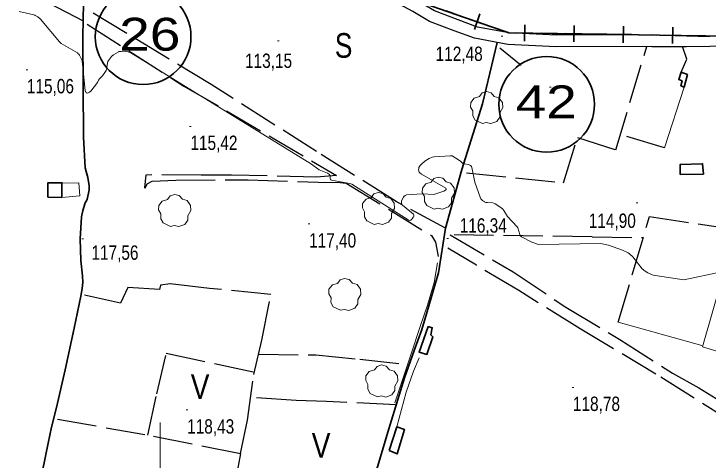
# Model space of a CAD drawing. Extents: x 483840 to 488445, y 4386047 to 4389027.
# Drawn here: x 484411.1 to 484833.2, y 4387502 to 4387773.5 of the extents above; entities that cross this region are included whole.
import ezdxf
from ezdxf.enums import TextEntityAlignment as Align

# ---------------------------------------------------------------- set-up
doc = ezdxf.new("R2010")
doc.units = 0
doc.header["$LTSCALE"] = 4
doc.linetypes.add('LONG_DASHED', pattern=[7.5, 6, -1.5])
for name, color, linetype, lineweight in [('1', 7, 'Continuous', 13), ('13', 7, 'Continuous', 25), ('25', 7, 'LONG_DASHED', 25), ('29', 7, 'Continuous', 13), ('34', 7, 'Continuous', 35), ('36', 7, 'Continuous', 25), ('47', 7, 'Continuous', 35), ('51', 7, 'Continuous', 13), ('6', 7, 'Continuous', 35), ('7', 7, 'Continuous', 13), ('9', 7, 'Continuous', 13)]:
    doc.layers.add(name, color=color, linetype=linetype, lineweight=lineweight)
doc.layers.add('31', color=7, linetype='Continuous')

msp = doc.modelspace()

# ---------------------------------------------------------------- linework, layer by layer
at = {"layer": '1'}
msp.add_line((484500, 4387525), (484500, 4387475), dxfattribs=at)
at = {"layer": '25'}
for p, q in [((484432.6, 4387780.04), (484453.27, 4387769.29)), ((484806.72, 4387692.06), (484779.85, 4387700.06)), ((484762.8, 4387637.85), (484793.77, 4387637.47))]:
    msp.add_line(p, q, dxfattribs=at)
for points in [[(484673.62, 4387643.09), (484643.64, 4387659.27), (484595.09, 4387689.76), (484531.16, 4387730.47), (484455.84, 4387776.05)], [(484455.67, 4387767.14), (484514.54, 4387729.6), (484607.25, 4387675.2), (484595.1, 4387674.18), (484543.51, 4387675.46), (484525.08, 4387675.36), (484494.91, 4387675.54), (484491.33, 4387675.29), (484490.6, 4387667.82), (484490.96, 4387667.56), (484492.26, 4387670.09), (484495.3, 4387671.75), (484509.52, 4387672.3), (484553.48, 4387672.57), (484596.05, 4387671.17), (484609.59, 4387671), (484613.25, 4387670.5), (484665.08, 4387638.64), (484667.55, 4387634.57), (484668.35, 4387630.27), (484669.15, 4387625.84)], [(484686.28, 4387676.8), (484745.34, 4387670.78), (484753.7, 4387698.28), (484777.06, 4387690.76), (484795.94, 4387753.61)], [(484816.74, 4387738.1), (484820.25, 4387745.85), (484817.55, 4387753.59)], [(484778.49, 4387585.92), (484797.54, 4387650.18), (484850.26, 4387642.24)], [(484762.8, 4387637.85), (484676.29, 4387639.02), (484714.77, 4387616.5)], [(484852.28, 4387372.58), (484856.92, 4387399.54), (484863.76, 4387430.8), (484878.02, 4387501.4), (484886.96, 4387501.75), (484850.06, 4387523.65), (484801.5, 4387554.4), (484755.42, 4387581.97), (484718.14, 4387605.13), (484692.31, 4387620.53), (484674.97, 4387630.93)], [(484714.77, 4387616.5), (484746.74, 4387595), (484779.62, 4387575.31), (484811.6, 4387554.99), (484827.47, 4387546.06), (484850.35, 4387531.81), (484874.43, 4387516.47), (484885.16, 4387509.95), (484892.81, 4387504.85), (484898.12, 4387502.28), (484904.15, 4387500.83), (484910.36, 4387500.2), (484917.66, 4387498.54), (484931.43, 4387497.24), (484940.94, 4387495.84)], [(484548.99, 4387506.04), (484553.23, 4387526.34), (484557.06, 4387554.14), (484561.93, 4387575.04), (484567.29, 4387602.77), (484530, 4387606.51), (484506.24, 4387609.33), (484500.31, 4387608.43), (484499.75, 4387605.74), (484480.34, 4387606.99), (484475.98, 4387597.57), (484454.11, 4387602.32)], [(484492.57, 4387517.23), (484498.02, 4387542.35), (484503.78, 4387567.02), (484557.41, 4387555.65)], [(484559.95, 4387566.54), (484594.79, 4387565.98), (484621.39, 4387563.4), (484650.6, 4387560.25)], [(484643.53, 4387535.58), (484601.22, 4387537.74), (484582.66, 4387538.4), (484555.12, 4387540.05)], [(484437.63, 4387527.04), (484496.02, 4387516.6), (484548.99, 4387506.04), (484540.81, 4387464.42), (484537.3, 4387444.65)]]:
    msp.add_lwpolyline(points, dxfattribs=at)
at = {"layer": '29'}
for points in [[(484696.03, 4387706.79), (484691.49, 4387708.91), (484690.08, 4387711.45), (484690.18, 4387714.43), (484688.81, 4387716.84), (484688.85, 4387719.59), (484691.01, 4387722.19), (484694.2, 4387723.19), (484695.85, 4387725.38), (484698.42, 4387726.21), (484701.28, 4387725.56), (484703.23, 4387723.29), (484706.04, 4387722.47), (484708.17, 4387719.62), (484708.41, 4387716.49), (484706.53, 4387713.34), (484706.53, 4387710.66), (484704.71, 4387708.05), (484701.09, 4387706.71), (484698.32, 4387707.34)], [(484666.67, 4387654.76), (484662.13, 4387656.88), (484660.72, 4387659.42), (484660.82, 4387662.4), (484659.45, 4387664.81), (484659.49, 4387667.56), (484661.65, 4387670.16), (484664.84, 4387671.16), (484666.49, 4387673.35), (484669.06, 4387674.18), (484671.92, 4387673.53), (484673.87, 4387671.26), (484676.68, 4387670.44), (484678.81, 4387667.59), (484679.05, 4387664.46), (484677.17, 4387661.31), (484677.17, 4387658.63), (484675.35, 4387656.02), (484671.73, 4387654.68), (484668.96, 4387655.31)], [(484630.23, 4387645.43), (484625.69, 4387647.55), (484624.28, 4387650.09), (484624.38, 4387653.07), (484623.01, 4387655.48), (484623.05, 4387658.23), (484625.21, 4387660.83), (484628.4, 4387661.83), (484630.05, 4387664.02), (484632.62, 4387664.85), (484635.48, 4387664.2), (484637.43, 4387661.93), (484640.24, 4387661.11), (484642.37, 4387658.26), (484642.61, 4387655.13), (484640.73, 4387651.98), (484640.73, 4387649.3), (484638.91, 4387646.69), (484635.29, 4387645.35), (484632.52, 4387645.98)], [(484506.37, 4387644.19), (484501.83, 4387646.31), (484500.42, 4387648.85), (484500.52, 4387651.83), (484499.15, 4387654.24), (484499.19, 4387656.99), (484501.35, 4387659.59), (484504.54, 4387660.59), (484506.19, 4387662.78), (484508.76, 4387663.61), (484511.62, 4387662.96), (484513.57, 4387660.69), (484516.38, 4387659.87), (484518.51, 4387657.02), (484518.75, 4387653.89), (484516.87, 4387650.74), (484516.87, 4387648.06), (484515.05, 4387645.45), (484511.43, 4387644.11), (484508.66, 4387644.74)], [(484609.78, 4387593.17), (484605.24, 4387595.29), (484603.83, 4387597.83), (484603.93, 4387600.81), (484602.56, 4387603.22), (484602.6, 4387605.97), (484604.76, 4387608.57), (484607.95, 4387609.57), (484609.6, 4387611.76), (484612.17, 4387612.59), (484615.03, 4387611.94), (484616.98, 4387609.67), (484619.79, 4387608.85), (484621.92, 4387606), (484622.16, 4387602.87), (484620.28, 4387599.72), (484620.28, 4387597.04), (484618.46, 4387594.43), (484614.84, 4387593.09), (484612.07, 4387593.72)], [(484632.24, 4387540.49), (484627.7, 4387542.61), (484626.29, 4387545.15), (484626.39, 4387548.13), (484625.02, 4387550.54), (484625.06, 4387553.29), (484627.22, 4387555.89), (484630.41, 4387556.89), (484632.06, 4387559.08), (484634.63, 4387559.91), (484637.49, 4387559.26), (484639.44, 4387556.99), (484642.25, 4387556.17), (484644.38, 4387553.32), (484644.62, 4387550.19), (484642.74, 4387547.04), (484642.74, 4387544.36), (484640.92, 4387541.75), (484637.3, 4387540.41), (484634.53, 4387541.04)]]:
    msp.add_lwpolyline(points, close=True, dxfattribs=at)
at = {"layer": '34'}
for p, q in [((484683.33, 4387771.99), (484673.88, 4387775.28)), ((484697.49, 4387767.05), (484688.05, 4387770.34)), ((484694.42, 4387773.42), (484691.13, 4387763.98)), ((484711.66, 4387762.12), (484702.21, 4387765.41)), ((484721.71, 4387766.85), (484721.56, 4387756.85)), ((484751.71, 4387766.39), (484751.56, 4387756.4)), ((484781.71, 4387765.94), (484781.55, 4387755.94)), ((484811.7, 4387765.48), (484811.55, 4387755.48)), ((484726.64, 4387761.78), (484716.64, 4387761.93)), ((484741.63, 4387761.55), (484731.64, 4387761.7)), ((484756.63, 4387761.32), (484746.63, 4387761.47)), ((484771.63, 4387761.09), (484761.63, 4387761.24)), ((484786.63, 4387760.86), (484776.63, 4387761.01)), ((484801.63, 4387760.63), (484791.63, 4387760.78)), ((484816.63, 4387760.4), (484806.63, 4387760.56)), ((484831.62, 4387760.17), (484821.62, 4387760.33))]:
    msp.add_line(p, q, dxfattribs=at)
msp.add_lwpolyline([(484742, 4388368), (484968, 4388081), (484988, 4388018), (485030, 4387786), (485030, 4387747), (484843, 4387760), (484712, 4387762), (484623, 4387793), (484342, 4387807), (484273, 4387819), (484108.44, 4387807.03)], dxfattribs=at)
at = {"layer": '36'}
for points in [[(484798.93, 4387760.7), (484740.89, 4387760.52), (484712.35, 4387761.9), (484693.08, 4387765.5), (484681.23, 4387769.77), (484666.83, 4387775.25), (484657.12, 4387781), (484645.83, 4387787.32), (484634.93, 4387791.59), (484628.34, 4387793.7), (484615.13, 4387795.49), (484580.58, 4387800.8), (484492.14, 4387806.72)], [(484798.95, 4387753.61), (484740.73, 4387753.43), (484711.52, 4387754.84), (484691.22, 4387758.64), (484678.76, 4387763.13), (484663.74, 4387768.84), (484653.58, 4387774.86), (484642.8, 4387780.89), (484632.55, 4387784.9), (484626.77, 4387786.76), (484614.38, 4387788.44), (484579.29, 4387793.34), (484491.86, 4387799.73)], [(484798.93, 4387760.7), (484834.03, 4387759.68)], [(484798.95, 4387753.61), (484820.12, 4387753.58), (484834.17, 4387753.81), (484840.95, 4387754.01), (484858.55, 4387753.56), (484883.74, 4387752.99), (484908.41, 4387752.6), (484919.67, 4387752.44), (484929.6, 4387752.17), (484934.54, 4387751.92), (484939.61, 4387751.5), (484946.03, 4387750.81), (484965.57, 4387747.63), (484982.29, 4387746.02), (484993.45, 4387745.08), (485000.69, 4387744.72)]]:
    msp.add_lwpolyline(points, dxfattribs=at)
at = {"layer": '47'}
for points in [[(484818.56, 4387729), (484820.67, 4387736.58), (484816.74, 4387738.1), (484815.38, 4387733.48), (484817.36, 4387732.8), (484816.62, 4387729.81)], [(484830.5, 4387675.97), (484816.24, 4387675.82), (484816.27, 4387681.91), (484829.89, 4387682.29)], [(484431.79, 4387661.9), (484431.82, 4387670.75), (484440.29, 4387670.72), (484440.26, 4387661.87)], [(484663.08, 4387583.36), (484657.46, 4387567.79), (484662.27, 4387566.29), (484665.88, 4387577.07), (484664.54, 4387578.19), (484665.52, 4387582.51)], [(484639.37, 4387507.82), (484643.86, 4387522.25), (484648.61, 4387520.69), (484644.13, 4387505.78)]]:
    msp.add_lwpolyline(points, close=True, dxfattribs=at)
at = {"layer": '51'}
for p, q in [((484818.56, 4387729), (484806.72, 4387692.06)), ((484829.36, 4387571.81), (484778.49, 4387585.92))]:
    msp.add_line(p, q, dxfattribs=at)
for points in [[(484440.29, 4387670.49), (484450.69, 4387670.71), (484451.27, 4387662.8), (484440.26, 4387661.87)], [(484890.89, 4387572.1), (484896.7, 4387634.89), (484850.26, 4387642.24), (484829.81, 4387571)], [(484642.68, 4387536.98), (484652.76, 4387566.6), (484658.34, 4387583.92), (484662.58, 4387596.3), (484666.69, 4387610.18), (484668.66, 4387622)], [(484890.98, 4387568), (484889.8, 4387552.9), (484829.81, 4387571)], [(484643.86, 4387522.25), (484649.58, 4387543.32), (484654.09, 4387556.21), (484657.57, 4387564.28)]]:
    msp.add_lwpolyline(points, dxfattribs=at)
at = {"layer": '6', "lineweight": 25}
msp.add_line((484706.59, 4387752.9), (484719.52, 4387742.33), dxfattribs=at)
at = {"layer": '6'}
for points in [[(484453.47, 4387780.04), (484453.08, 4387759.69), (484453.48, 4387698.54), (484454.48, 4387679.81), (484456.12, 4387674), (484456.9, 4387668.86), (484456.87, 4387666.47), (484455.63, 4387660.65), (484454.55, 4387658.51), (484452.98, 4387653.95), (484452.22, 4387649.97), (484451.33, 4387636.56), (484451.92, 4387623.52)], [(484704.97, 4387756.07), (484696.13, 4387718.73), (484683.45, 4387678.89), (484673.62, 4387643.09), (484669.2, 4387615.95)], [(484451.92, 4387623.52), (484452.86, 4387614.05), (484453.01, 4387610), (484452.55, 4387606.44), (484451.76, 4387601.75), (484447.74, 4387582.4), (484442.3, 4387556.91), (484437.07, 4387533.96), (484434.1, 4387522.04), (484431.88, 4387512.33), (484428.54, 4387495.55), (484422.91, 4387471.62), (484416.7, 4387439.75), (484413.14, 4387425.44), (484411.42, 4387422.97)], [(484577.29, 4387327.76), (484581.51, 4387340.01), (484585.22, 4387351.76), (484589.98, 4387365.78), (484593.96, 4387376.29), (484599.05, 4387389.6), (484604.12, 4387403.9), (484608.08, 4387416.92), (484611.88, 4387429.64), (484616, 4387446.57), (484619.45, 4387459.1), (484624.49, 4387474.46), (484631.82, 4387496.43), (484639.03, 4387521.01), (484648.61, 4387552), (484654.53, 4387568.76), (484658.91, 4387580.79), (484661.5, 4387589.61), (484663.81, 4387597.41), (484669.2, 4387615.95)]]:
    msp.add_lwpolyline(points, dxfattribs=at)
for centre in [(484489.7, 4387759.6), (484735.06, 4387718.47)]:
    msp.add_circle(centre, 29.1, dxfattribs=at)
at = {"layer": '7'}
for p, q in [((484571.4, 4387757), (484572.4, 4387757)), ((484707.37, 4387759.91), (484708.37, 4387759.91)), ((484418.52, 4387739.52), (484419.52, 4387739.52)), ((484736.79, 4387728.98), (484737.79, 4387728.98)), ((484517.94, 4387705.08), (484518.94, 4387705.08)), ((484789.39, 4387658.45), (484790.39, 4387658.45)), ((484590.1, 4387645.69), (484591.1, 4387645.69)), ((484452.46, 4387636.62), (484453.46, 4387636.62)), ((484674.38, 4387636.86), (484675.38, 4387636.86)), ((484750.51, 4387546.29), (484751.51, 4387546.29)), ((484515.97, 4387532.53), (484516.97, 4387532.53))]:
    msp.add_line(p, q, dxfattribs=at)
at = {"layer": '9'}
for points in [[(484602.94, 4387675.85), (484602.47, 4387676.21), (484601.72, 4387676.65), (484596.83, 4387678.56), (484592.04, 4387682.05), (484482.14, 4387749.86), (484479.78, 4387750.62), (484478.97, 4387750.72), (484476.34, 4387750.69), (484475.19, 4387750.52), (484474.63, 4387750.32), (484474.48, 4387750.25), (484471.61, 4387748.49), (484470.91, 4387747.97), (484470.46, 4387747.52), (484468.6, 4387745.13), (484468.3, 4387744.49), (484467.43, 4387739.9), (484467.15, 4387739.15), (484466.42, 4387737.81), (484465.02, 4387735.82), (484463.21, 4387733.88), (484462.6, 4387733.08), (484461.88, 4387731.85), (484457.84, 4387726.57), (484457.19, 4387725.92), (484456.38, 4387725.41), (484455.81, 4387725.36), (484455.51, 4387725.37), (484455.02, 4387725.45), (484454.5, 4387726.97), (484452.57, 4387744.97), (484452.4, 4387745.56), (484452.18, 4387745.91), (484451.64, 4387747.23), (484451.05, 4387748.31), (484450.57, 4387748.97), (484450.3, 4387749.27), (484449.79, 4387749.71), (484439.92, 4387755.57), (484438.95, 4387756.47), (484427.34, 4387770.31), (484425.64, 4387771.65), (484424.08, 4387772.49), (484423.99, 4387772.59), (484423.9, 4387772.68), (484423.83, 4387772.71), (484423.26, 4387772.93), (484414.26, 4387774.95)], [(484719.71, 4387637.9), (484719.01, 4387638.52), (484718.73, 4387639.2), (484717.48, 4387643.3), (484717.07, 4387644.04), (484711.26, 4387650.28), (484709.06, 4387653.79), (484708.36, 4387654.65), (484707.18, 4387655.71), (484703.8, 4387658), (484703.28, 4387658.21), (484702.32, 4387658.45), (484699.1, 4387658.65), (484698.04, 4387658.81), (484697.51, 4387659), (484697.36, 4387659.08), (484696.63, 4387659.54), (484696.08, 4387659.96), (484695.42, 4387660.62), (484695.07, 4387661.08), (484694.52, 4387661.98), (484691.42, 4387671.06), (484689.62, 4387680.07), (484689.39, 4387680.55), (484689.21, 4387680.79), (484688.77, 4387681.2), (484688.26, 4387681.53), (484687.98, 4387681.66), (484687.47, 4387681.83), (484684.79, 4387682.19), (484684.25, 4387682.35), (484684.01, 4387682.5), (484683.66, 4387682.85), (484683.34, 4387683.26), (484682.74, 4387683.89), (484682.09, 4387684.38), (484677.58, 4387687.05), (484676.37, 4387687.2), (484666.56, 4387686.51), (484665.41, 4387686.23), (484663.55, 4387685.51), (484660.96, 4387683.97), (484658.9, 4387682.17), (484658.16, 4387681.28), (484657.7, 4387680.57), (484657.41, 4387679.95), (484657.28, 4387679.45), (484657.25, 4387679.3), (484657.21, 4387678.55), (484657.28, 4387677.95), (484657.37, 4387677.65), (484657.63, 4387677.17), (484658.01, 4387676.71), (484658.88, 4387675.96), (484673.75, 4387667.37), (484673.92, 4387666.95), (484673.91, 4387666.83), (484673.88, 4387666.72), (484673.57, 4387666.34), (484672.43, 4387665.7), (484666.53, 4387663.54), (484659.26, 4387664), (484649.75, 4387663.34), (484649.08, 4387663.07), (484648.77, 4387662.89), (484648.35, 4387662.52), (484647.97, 4387661.97), (484647.24, 4387660.61), (484646.84, 4387659.62), (484646.73, 4387659.14), (484646.74, 4387658.41), (484646.93, 4387657.82), (484647.07, 4387657.54), (484647.4, 4387657.11), (484654.02, 4387651.67), (484654.24, 4387651.25), (484654.28, 4387651.12), (484654.3, 4387650.99), (484654.28, 4387650.5), (484654.07, 4387649.91), (484653.98, 4387649.73), (484653.34, 4387648.78), (484652.7, 4387648.14), (484652.53, 4387648.03), (484652.36, 4387647.94), (484651.74, 4387647.86), (484651.13, 4387648), (484650.81, 4387648.13), (484616.57, 4387669.9), (484615.3, 4387670.26), (484604.19, 4387672.29), (484603.79, 4387672.58), (484603.71, 4387672.69), (484603.64, 4387672.81), (484603.5, 4387673.32), (484603.46, 4387673.88), (484603.48, 4387674.7), (484603.42, 4387675.18), (484603.37, 4387675.31), (484603.31, 4387675.43), (484602.94, 4387675.85)], [(484841.26, 4387616.48), (484818.49, 4387611.69), (484799.78, 4387614.49), (484796.51, 4387615.92), (484794.9, 4387616.94), (484793.17, 4387618.38), (484787.43, 4387625.7), (484785.4, 4387627.59), (484784.69, 4387628.06), (484781.24, 4387629.85), (484772.62, 4387632.8), (484767.75, 4387633.83), (484730.01, 4387633.12), (484726.08, 4387634.54), (484719.71, 4387637.9)]]:
    msp.add_lwpolyline(points, dxfattribs=at)

# ---------------------------------------------------------------- texts
at = {"layer": '13', "width": 1.25}
for s, p in [('26', (484493.79, 4387751.12)), ('42', (484734.79, 4387709.99))]:
    msp.add_text(s, height=20, dxfattribs=at).set_placement(p, align=Align.CENTER)
at = {"layer": '31'}
for s, width, p in [('S', 0.8, (484611.6, 4387746.79)), ('V', 0.85, (484524.34, 4387539.22)), ('V', 0.85, (484597.91, 4387503.43))]:
    msp.add_text(s, height=15, dxfattribs=dict(at, width=width)).set_placement(p, align=Align.CENTER)
at = {"layer": '7', "width": 0.8}
for s, p in [('112,48', (484667.53, 4387744.85)), ('113,15', (484551.65, 4387740.61)), ('115,06', (484419.02, 4387725.15)), ('115,42', (484518.44, 4387690.71)), ('114,90', (484760.63, 4387643.28)), ('116,34', (484682.18, 4387640.41)), ('117,40', (484590.6, 4387631.32)), ('117,56', (484458.26, 4387623.91)), ('118,78', (484751.01, 4387531.92)), ('118,43', (484516.47, 4387518.16))]:
    msp.add_text(s, height=8.75, dxfattribs=at).set_placement(p)

doc.saveas('drawing.dxf')
